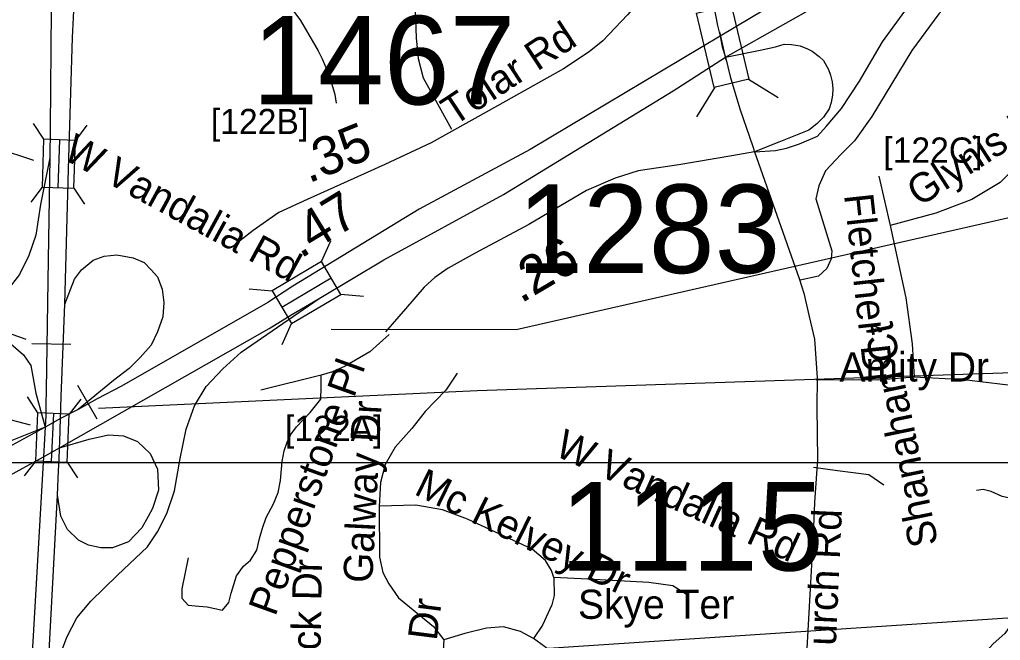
# Model space of a CAD drawing. Extents: x 1662474 to 1856135, y 779280 to 917889.
# Drawn here: x 1755580 to 1758772, y 826009 to 828029 of the extents above; entities that cross this region are included whole.
import ezdxf

# ---------------------------------------------------------------- set-up
doc = ezdxf.new("R2010")
doc.units = 0
for name, color, linetype in [('Cogo Default Point CELL', 7, 'Continuous'), ('Exist Hydrographic Misc Water Feature', 7, 'Continuous'), ('Exist Road Non-System Type 51', 7, 'Continuous'), ('Exist Road Non-System Type 51 Label', 7, 'Continuous'), ('Exist Road Primary Interstate Divided Center Attributed', 7, 'Continuous'), ('Exist Road Primary Interstate Mileage Hundredths English Label', 7, 'Continuous'), ('Exist Road Primary Interstate Ramp 1 Lane Attributed', 7, 'Continuous'), ('Exist Road Primary Interstate Service Attributed', 7, 'Continuous'), ('Exist Road Primary Interstate Structure Ovrhead Sign CELL', 7, 'Continuous'), ('Exist Road Primary Interstate Structure Standard Bridge CELL', 7, 'Continuous'), ('Exist Road Primary Interstate Structure Standard Bridge Number Label', 7, 'Continuous'), ('Exist Road Primary US Divided Attributed', 7, 'Continuous'), ('Exist Road Primary US Structure Standard Bridge CELL', 7, 'Continuous'), ('Exist Road Secondary Mileage Tenths English Label', 7, 'Continuous'), ('Exist Road Secondary Structure Standard Bridge CELL', 7, 'Continuous'), ('Exist Road Secondary Type 51 Label', 7, 'Continuous'), ('Exist Road Secondary Type 51 Undivided 4 Lane Attributed', 7, 'Continuous'), ('Map Preparation Inset Cut Line', 7, 'Continuous'), ('Prop Roadway Culvert', 7, 'Continuous'), ('Prop Superelevation  Arrow CELL', 7, 'Continuous'), ('Scratch_Level_0', 7, 'Continuous'), ('Scratch_Level_2', 7, 'Continuous'), ('Scratch_Level_6', 7, 'Continuous')]:
    doc.layers.add(name, color=color, linetype=linetype)

msp = doc.modelspace()

# ---------------------------------------------------------------- linework, layer by layer
at = {"layer": 'Exist Hydrographic Misc Water Feature'}
msp.add_lwpolyline([(1756379.2, 828180.6), (1756494, 828025.6), (1756551.2, 827927.1), (1756564.9, 827901), (1756588.5, 827844.7), (1756606.1, 827784.6), (1756609.8, 827756.6)], dxfattribs=at)
at = {"layer": 'Exist Road Non-System Type 51'}
for p, q in [((1757857.6, 827988.7), (1757878.1, 827896.5)), ((1758376.5, 827519.4), (1758413, 827358.5)), ((1756561.6, 826871.9), (1756365.2, 826823.4))]:
    msp.add_line(p, q, dxfattribs=at)
for points in [[(1756839.6, 828944.5), (1756854.8, 828378.9), (1756870.6, 827969.4), (1756877.2, 827901.7), (1756893.6, 827838.9), (1756985.1, 827671.9)], [(1760060.8, 828792.1), (1759702.2, 828797.4), (1759622.1, 828782.1), (1759550.2, 828755), (1759455.8, 828686), (1759277.1, 828566.9), (1759099.6, 828454), (1758915.4, 828340.6), (1758769.4, 828241.7), (1758660.8, 828146.9), (1758571.6, 828047.2), (1758483.4, 827927.8), (1758354, 827713.9), (1758297, 827634.4), (1758252.4, 827589.4), (1758202.2, 827536.7), (1758180.5, 827488.2), (1758171, 827445.1), (1758223.5, 827276.4), (1758220.6, 827250.6), (1758207.2, 827219.4), (1758180.2, 827193.7), (1758120.6, 827181.6)], [(1758875.2, 827603.1), (1758771.2, 827498.9), (1758679.4, 827443.8), (1758561.9, 827399.2), (1758413, 827358.5)], [(1758413, 827358.5), (1758464.5, 827123.4), (1758484.6, 826974.5), (1758491.5, 826865.4)], [(1756782.6, 827004.4), (1756719.6, 826947.8), (1756639.9, 826900.8), (1756598.1, 826882.9), (1756561.6, 826871.9)], [(1757003.6, 826878.7), (1756967.4, 826823.4), (1756899.6, 826754.2), (1756856.6, 826698.4), (1756802.6, 826638.2), (1756770, 826580.9), (1756754.5, 826522.5), (1756749.5, 826446.2)], [(1756128, 826277.7), (1756107.6, 826177.4), (1756107.6, 826146.2), (1756128.9, 826123.4), (1756162.9, 826120.4), (1756190.2, 826117.9), (1756239.6, 826107.1), (1756260.4, 826132.8), (1756268.1, 826162.4), (1756285.8, 826219.2), (1756308.9, 826250.4), (1756331.4, 826270.6), (1756352.1, 826303.1), (1756360.4, 826340.9), (1756369.8, 826374.8), (1756381.9, 826409.4), (1756406.2, 826453), (1756420.9, 826490.8), (1756428.9, 826529.9), (1756434.6, 826590.8), (1756441.1, 826625.9), (1756450.9, 826654.2), (1756462.9, 826678.7), (1756480.8, 826704.4), (1756525.1, 826750.6), (1756560.4, 826793.7), (1756561.6, 826831.4), (1756561.6, 826871.9)], [(1758491.5, 826865.4), (1758371.2, 826855.9), (1758171.2, 826857.2)], [(1758922.8, 826823.4), (1758851.1, 826832.8), (1758652.4, 826857.2), (1758491.5, 826865.4)], [(1758392.9, 826513.9), (1758344.2, 826547.8), (1758241.6, 826561.1), (1758163.1, 826571.6)], [(1758916.6, 826452.2), (1758882.6, 826454.4), (1758777.6, 826476.9), (1758741.6, 826493.7), (1758715.9, 826500.2), (1758694.1, 826497.4)], [(1757318.2, 826213.9), (1757310.4, 826236.4), (1757291.2, 826269), (1757248.5, 826305.8), (1757037.1, 826403.1), (1756956.1, 826434.4), (1756869.8, 826449.1), (1756749.5, 826446.2)], [(1756749.5, 826446.2), (1756750.6, 826280), (1756761.6, 826230.2), (1756781.9, 826193.2), (1756813.4, 826147.5), (1756926.6, 826054.6), (1756960.2, 826010.8)], [(1757318.2, 826213.9), (1757319.9, 826155.6), (1757311.8, 826124.9), (1757281.9, 826058.5), (1757252.1, 826015.4)], [(1757753.8, 826156.9), (1757705.9, 826186.6), (1757628, 826197.6), (1757429.4, 826208.4), (1757318.2, 826213.9)], [(1758872.6, 826195), (1758832.1, 826097.6), (1758786.2, 826031.5), (1758748.1, 825997.6), (1758717.2, 825963.5), (1758691.5, 825901.2), (1758690.6, 825862.2), (1758703.4, 825809.9)], [(1757252.1, 826015.4), (1757210.4, 826037.8), (1757154.8, 826053), (1757099.6, 826048.5), (1757029.1, 826031.5), (1756960.2, 826010.8)], [(1757537.4, 825866.4), (1757437.4, 825900.2), (1757384.9, 825928.6), (1757335.9, 825954.4), (1757252.1, 826015.4)], [(1756960.2, 826010.8), (1756953.5, 825909.7), (1756922.5, 825726.2)]]:
    msp.add_lwpolyline(points, dxfattribs=at)
at = {"layer": 'Exist Road Primary Interstate Divided Center Attributed'}
for points in [[(1757877, 827906), (1758073.9, 828017.4), (1758165.5, 828069.2), (1758461.2, 828241.2), (1758730, 828386.2), (1758963.5, 828516.9), (1759049.1, 828567.6)], [(1758126.3, 828135.2), (1758053.3, 828089.5), (1757859.8, 827975.1)], [(1757859.8, 827975.1), (1757241.8, 827605.7), (1756880.6, 827412.1), (1756469.5, 827161.7)], [(1756555.1, 827121.6), (1756765.5, 827247.1), (1757154.6, 827459.6), (1757707.4, 827796.5), (1757877, 827906)], [(1756469.5, 827161.7), (1756387.2, 827108.6), (1755911.7, 826836.6), (1755831.9, 826794.6), (1755770.7, 826760.7)], [(1755709.7, 826635.6), (1756392, 827024.1), (1756466.3, 827069.6), (1756555.1, 827121.6)], [(1755770.7, 826760.7), (1755712.8, 826730.9)], [(1755712.8, 826730.9), (1755662.5, 826703.3)], [(1755662.5, 826703.3), (1755532.1, 826631.3), (1755429.6, 826574.8), (1755339.7, 826525.1), (1754936.4, 826280), (1754780.5, 826191.3)], [(1755657, 826606.4), (1755709.7, 826635.6)], [(1754639, 826018.2), (1754826, 826126.7), (1754856.7, 826144.4), (1755077.5, 826282.7), (1755418.9, 826474.5), (1755535.1, 826538.9), (1755657, 826606.4)]]:
    msp.add_lwpolyline(points, dxfattribs=at)
at = {"layer": 'Exist Road Primary Interstate Ramp 1 Lane Attributed'}
for points in [[(1757971.9, 827598.7), (1758039.9, 827602.5), (1758076.1, 827610.8), (1758118, 827624.8), (1758176.5, 827649.9), (1758204.4, 827680.6), (1758254.6, 827739.1), (1758313.1, 827828.4), (1758388.4, 827956.7), (1758469.2, 828068.3), (1758544.5, 828160.3), (1758670, 828283.1), (1758767.5, 828358.4), (1758923.6, 828458.8), (1759049.1, 828567.6)], [(1757877, 827906), (1757989.7, 827928.8), (1758039.9, 827940), (1758067.8, 827948.3), (1758092.5, 827948), (1758120.7, 827942.8), (1758144.3, 827934), (1758159.8, 827926), (1758181.8, 827908.8), (1758196, 827895.3), (1758212.6, 827865.9), (1758218.9, 827847.4), (1758223.9, 827826.7), (1758226.7, 827803.3), (1758225.9, 827782.4), (1758221.1, 827758.7), (1758214.2, 827738.7), (1758196, 827711.2), (1758174.7, 827689.8), (1758148.6, 827669.4), (1758051.1, 827630.3), (1757971.9, 827598.7)], [(1755677.8, 827579.2), (1755648.2, 827427.1), (1755632.9, 827327.5), (1755609.9, 827261.2), (1755579.3, 827199.9), (1755538.4, 827146.2), (1755482.3, 827092.6), (1755410.9, 827041.6), (1755336.8, 826990.5), (1755280.7, 826942), (1755239.9, 826888.4), (1755206.7, 826827.1), (1755181.2, 826747.9), (1755163.3, 826656), (1755137.8, 826566.6), (1755109.7, 826497.7), (1755071.4, 826433.9), (1755025.5, 826377.7), (1754969.4, 826331.7), (1754905.6, 826290.9), (1754780.5, 826191.3)], [(1755727.3, 827102.8), (1755757.9, 827184.6), (1755780.9, 827215.2), (1755819.2, 827245.8), (1755854.9, 827258.6), (1755895.7, 827263.7), (1755949.3, 827253.5), (1755985, 827238.2), (1756008, 827215.2), (1756028.4, 827192.2)], [(1756028.4, 827192.2), (1756043.7, 827151.4), (1756048.8, 827107.9), (1756046.3, 827062), (1756028.4, 827013.5), (1756008, 826970.1), (1755972.3, 826929.2), (1755936.5, 826893.5), (1755885.5, 826855.2), (1755770.7, 826760.7)], [(1755670.7, 825694), (1755689.7, 825846.1), (1755703.3, 825938.5), (1755733.1, 826020), (1755765.7, 826082.5), (1755811.9, 826136.8), (1755898.8, 826221), (1755996.5, 826313.4), (1756029.1, 826362.3), (1756059, 826422.1), (1756083.4, 826495.5), (1756102.4, 826601.4), (1756121.4, 826696.5), (1756148.6, 826772.6), (1756186.6, 826835.1), (1756240.9, 826892.1), (1756300.6, 826946.5), (1756555.1, 827121.6)], [(1755662.5, 826703.3), (1755483.3, 826631.3), (1755431.7, 826617.7), (1755385.6, 826615), (1755350.3, 826620.4), (1755312.2, 826642.2), (1755279.7, 826677.5), (1755264.6, 826713.3), (1755257.9, 826729.1), (1755255.2, 826778), (1755268.8, 826829.6), (1755301.4, 826884), (1755353, 826941), (1755407.3, 826976.4), (1755456.2, 826989.9), (1755492.1, 826989.9), (1755523.6, 826986.8), (1755551.2, 826973.6), (1755591.9, 826938.3), (1755616.4, 826903), (1755632.7, 826813.3), (1755662.5, 826703.3)], [(1755709.7, 826635.6), (1755806.4, 826663.9), (1755868.9, 826677.5), (1755917.8, 826674.8), (1755963.9, 826655.8), (1756004.7, 826617.7), (1756029.1, 826566.1), (1756031.8, 826498.2), (1756012.8, 826438.4), (1755998, 826412.1)], [(1755998, 826412.1), (1755977.5, 826375.9), (1755934.1, 826329.7), (1755882.5, 826310.7), (1755844.5, 826310.7), (1755803.7, 826318.9), (1755771.1, 826335.2), (1755735.8, 826370.5), (1755714.1, 826413.9), (1755703.3, 826481.9)]]:
    msp.add_lwpolyline(points, dxfattribs=at)
at = {"layer": 'Exist Road Primary Interstate Service Attributed'}
for points in [[(1757795.9, 828290.1), (1757675.9, 828178.5), (1757558.2, 828044.1), (1757478.4, 827960.1), (1757433.8, 827923.4), (1757350.2, 827868.1), (1757108.5, 827733.3), (1756918.8, 827627.6), (1756768.1, 827556.9), (1756646.3, 827502.3), (1756516, 827443.5), (1756423.5, 827401.4), (1756339.5, 827342.6), (1756280.6, 827296.4)], [(1757971.9, 827598.7), (1757897.4, 827585.8), (1757725.8, 827556.6), (1757593, 827537.2), (1757518.1, 827512.4), (1757424.7, 827472.5), (1757236.9, 827362.5), (1757062, 827268.6), (1756974.6, 827220.1), (1756930.8, 827189.7), (1756896.2, 827158.7), (1756835.4, 827087.4), (1756770.6, 827013.5)]]:
    msp.add_lwpolyline(points, dxfattribs=at)
at = {"layer": 'Exist Road Primary Interstate Structure Ovrhead Sign CELL'}
msp.add_lwpolyline([(1755836.8, 826765.1), (1757068.6, 826822.4), (1759618, 826907.4)], dxfattribs=at)
at = {"layer": 'Exist Road Primary Interstate Structure Standard Bridge CELL'}
for p, q in [((1756562.5, 827241.6), (1756592.6, 827309.4)), ((1756432.9, 827093.3), (1756594, 827188.2)), ((1756327.4, 827153.4), (1756401.3, 827146.9)), ((1756625, 827135.6), (1756698.9, 827129.1)), ((1756434.5, 826971.9), (1756464.6, 827039.7))]:
    msp.add_line(p, q, dxfattribs=at)
msp.add_lwpolyline([(1756464.6, 827039.7), (1756625.6, 827134.6), (1756562.4, 827241.9), (1756401.3, 827146.9)], close=True, dxfattribs=at)
at = {"layer": 'Exist Road Primary Interstate Structure Standard Bridge Number Label'}
msp.add_lwpolyline([(1756594.3, 827022), (1757196.1, 827020.7), (1759377.3, 827516.4)], dxfattribs=at)
at = {"layer": 'Exist Road Primary US Divided Attributed'}
msp.add_line((1755662.5, 826703.3), (1755657, 826606.4), dxfattribs=at)
for points in [[(1756422.1, 830096.9), (1756362.1, 829958), (1756354.9, 829941.3), (1756321.6, 829864.3), (1755995.3, 829154.4), (1755848.2, 828810.4), (1755811.6, 828725), (1755749.4, 828510.3), (1755712.7, 828360.4), (1755696.1, 828237.2), (1755682.7, 828060.7), (1755678.9, 827677.1), (1755677.8, 827579.2)], [(1755727.3, 827102.8), (1755738.7, 827542.2), (1755752.1, 827970.4), (1755757.6, 828078.4), (1755779.4, 828320.5), (1755839.4, 828573.6), (1755860.9, 828631.9), (1755970.3, 828927.8), (1756377.3, 829847.3)], [(1755677.8, 827579.2), (1755672.5, 827248.6), (1755665.9, 826824.5), (1755665.2, 826776.2), (1755664.6, 826739.4), (1755662.5, 826703.3)], [(1755712.8, 826730.9), (1755715, 826802.9), (1755727.3, 827102.8)], [(1755709.7, 826635.6), (1755710.4, 826655.5), (1755712.8, 826730.9)], [(1755703.3, 826481.9), (1755706, 826562.1), (1755708.3, 826596.2), (1755709.7, 826635.6)], [(1755657, 826606.4), (1755652.8, 826532.6), (1755610.9, 825798.1), (1755607.4, 825612.7)], [(1755670.7, 825694), (1755671.6, 825892.3), (1755703.3, 826481.9)]]:
    msp.add_lwpolyline(points, dxfattribs=at)
at = {"layer": 'Exist Road Primary US Structure Standard Bridge CELL'}
for p, q in [((1755623.6, 827690.6), (1755657.9, 827639.2)), ((1755799.1, 827684.9), (1755761.5, 827635.8)), ((1755709.7, 827637.5), (1755704.6, 827481.8)), ((1755653.7, 827483.4), (1755616.2, 827434.3)), ((1755756.2, 827480.1), (1755790.5, 827428.6)), ((1755604, 826801.1), (1755637.8, 826749.4)), ((1755779.5, 826793.7), (1755741.4, 826745)), ((1755689.6, 826747.2), (1755683, 826591.5)), ((1755632.2, 826593.7), (1755594.1, 826544.9)), ((1755734.6, 826589.3), (1755768.4, 826537.6))]:
    msp.add_line(p, q, dxfattribs=at)
for points in [[(1755657.9, 827639.2), (1755652.8, 827483.5), (1755756.4, 827480.1), (1755761.5, 827635.8)], [(1755637.8, 826749.4), (1755631.2, 826593.7), (1755734.9, 826589.3), (1755741.4, 826745)]]:
    msp.add_lwpolyline(points, close=True, dxfattribs=at)
at = {"layer": 'Exist Road Secondary Structure Standard Bridge CELL'}
for p, q in [((1757952.3, 827835), (1758048.7, 827775.7)), ((1757842.2, 827808.7), (1757783, 827712.3))]:
    msp.add_line(p, q, dxfattribs=at)
msp.add_lwpolyline([(1757895.3, 828076.2), (1757952.8, 827835.1), (1757840.2, 827808.2), (1757782.7, 828049.3)], close=True, dxfattribs=at)
at = {"layer": 'Exist Road Secondary Type 51 Undivided 4 Lane Attributed'}
for points in [[(1757795.9, 828290.1), (1757829, 828122.4), (1757851, 828010), (1757859.8, 827975.1)], [(1757859.8, 827975.1), (1757866.8, 827940.5), (1757877, 827906)], [(1757877, 827906), (1757892.6, 827844), (1757923.8, 827738.5), (1757965.8, 827615.8), (1757971.9, 827598.7)], [(1757971.9, 827598.7), (1758117.4, 827187), (1758132.1, 827139.1), (1758149.1, 827062.4), (1758166.9, 826989.6), (1758175.9, 826863.1), (1758174.1, 826768), (1758176.8, 826596.4), (1758174.7, 826567.3), (1758166.7, 826457.5), (1758162.9, 826352.6), (1758153, 826177.1), (1758134, 825847.6), (1758121.5, 825689.5), (1758113.2, 825502.7), (1758100.1, 825134.8), (1758091.6, 824978.2)]]:
    msp.add_lwpolyline(points, dxfattribs=at)
at = {"layer": 'Map Preparation Inset Cut Line'}
for points in [[(1731035.7, 826588.1), (1793585.1, 826588.1), (1793585.1, 870408.9), (1731035.7, 870408.9)], [(1793585.1, 782767.4), (1731035.7, 782767.4), (1731035.7, 826588.1), (1793585.1, 826588.1)]]:
    msp.add_lwpolyline(points, close=True, dxfattribs=at)
at = {"layer": 'Prop Superelevation  Arrow CELL'}
msp.add_line((1755767.8, 826839.7), (1755830.8, 826730), dxfattribs=at)
at = {"layer": 'Scratch_Level_0'}
msp.add_line((1755619.5, 826975.5), (1755746, 826973.2), dxfattribs=at)
at = {"layer": 'Scratch_Level_2'}
for p, q in [((1755626.4, 827570.1), (1753024.8, 828427.4)), ((1755615.7, 826709), (1753591, 827249))]:
    msp.add_line(p, q, dxfattribs=at)
at = {"layer": 'Scratch_Level_6'}
for p, q in [((1755601.6, 826987.8), (1753157.4, 827856.6)), ((1755760.4, 825883.2), (1759689.7, 826141))]:
    msp.add_line(p, q, dxfattribs=at)

# ---------------------------------------------------------------- texts
at = {"layer": 'Cogo Default Point CELL'}
for s, p in [('1467', (1756336.7, 827752.7)), ('1283', (1757199.1, 827204.3)), ('1115', (1757339.7, 826236.5))]:
    msp.add_text(s, height=288, dxfattribs=at).set_placement(p)
at = {"layer": 'Exist Road Non-System Type 51 Label'}
for s, rotation, p in [('Tolar Rd', 33.3165, (1756993, 827680.8)), ('Glynis Ln', 32.7814, (1758507.6, 827417.8)), ('W Vandalia Rd', 331.4159, (1755717, 827577.5)), ('Fletcher Dr', 276.2591, (1758262.9, 827458.3)), ('Shanahan Ct', 101.7188, (1758570, 826323.7)), ('Pepperstone Pl', 70.1876, (1756411.7, 826084.5)), ('Galway Dr', 87.0138, (1756727.4, 826194.2)), ('W Vandalia Rd', 335.544, (1757316.7, 826612.7)), ('Mc Kelvey Dr', 333.952, (1756860, 826486.3)), ('St Patrick Dr', 89.0911, (1756552.8, 825560.1)), ('Galway Dr', 82.7671, (1756879.4, 825550.9))]:
    msp.add_text(s, height=95, rotation=rotation, dxfattribs=at).set_placement(p)
for s, p in [('Amity Dr', (1758248.1, 826851.3)), ('Skye Ter', (1757397.1, 826079.4))]:
    msp.add_text(s, height=95, dxfattribs=at).set_placement(p)
at = {"layer": 'Exist Road Primary Interstate Mileage Hundredths English Label'}
msp.add_text('.47', height=125, rotation=31.3484, dxfattribs=at).set_placement((1756494.1, 827249.9))
at = {"layer": 'Exist Road Secondary Mileage Tenths English Label'}
for s, rotation, p in [('.35', 22.002, (1756520.3, 827495.4)), ('.26', 30.5665, (1757211.3, 827104.1))]:
    msp.add_text(s, height=125, rotation=rotation, dxfattribs=at).set_placement(p)
at = {"layer": 'Exist Road Secondary Type 51 Label'}
msp.add_text('Rehobeth Church Rd', height=95, rotation=87.4037, dxfattribs=at).set_placement((1758202.3, 825242.6))
at = {"layer": 'Prop Roadway Culvert'}
for s, p in [('[122B]', (1756202.1, 827656.2)), ('[122C]', (1758390.7, 827563.2)), ('[122A]', (1756443.6, 826657.8))]:
    msp.add_text(s, height=82.02, dxfattribs=at).set_placement(p)

doc.saveas('drawing.dxf')
